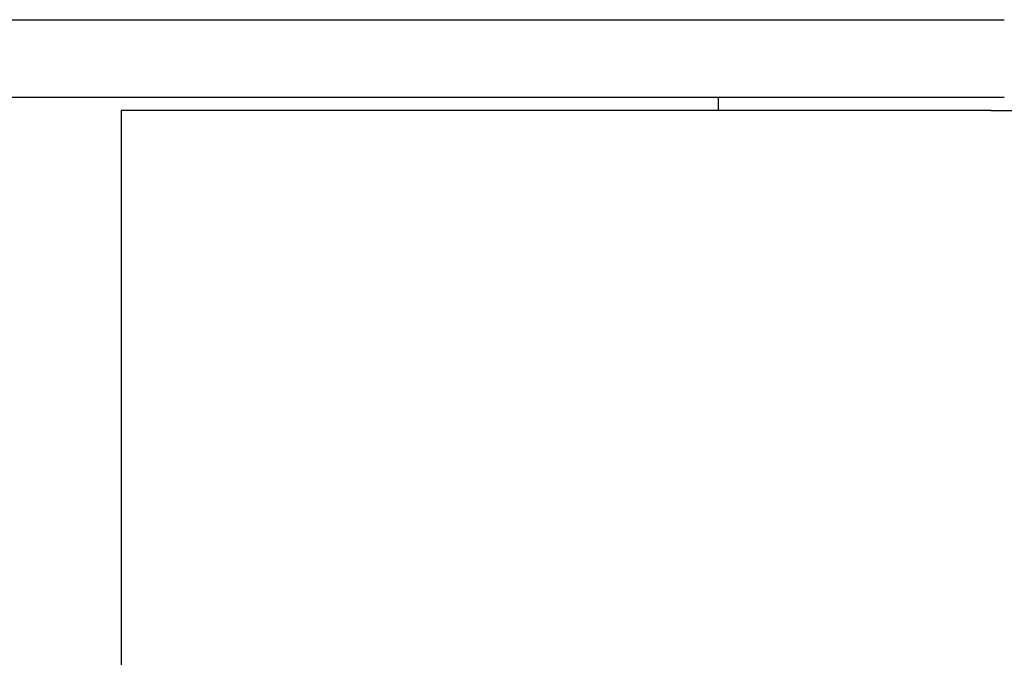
# Model space of a CAD drawing. Extents: x 1107 to 4046, y 937 to 3355.
# Tile 858 of 861: x 3312 to 3350, y 2573 to 2597. Entities that reach past the tile are written whole.
import ezdxf

# ---------------------------------------------------------------- set-up
doc = ezdxf.new("R2010")
doc.units = 0
doc.layers.add('KF_VIDA_L___C_LEFT', color=7, linetype='CONTINUOUS')

# ---------------------------------------------------------------- blocks, each defined once
blk = doc.blocks.new('KF_VIDA_L___C_LEFT')
at = {"layer": 'KF_VIDA_L___C_LEFT'}
for p, q in [((348.3, 908), (460.8, 908)), ((460.8, 905), (348.3, 905)), ((449.8, 904.5), (449.8, 905)), ((460.3, 904.5), (426.8, 904.5)), ((426.8, 904.5), (426.8, 170.5)), ((460.3, 904.5), (477.8, 904.5))]:
    blk.add_line(p, q, dxfattribs=at)

msp = doc.modelspace()

# ---------------------------------------------------------------- block references
at = {"layer": 'KF_VIDA_L___C_LEFT'}
msp.add_blockref('KF_VIDA_L___C_LEFT', (2889.304, 1689.213), dxfattribs=at)

doc.saveas('drawing.dxf')
